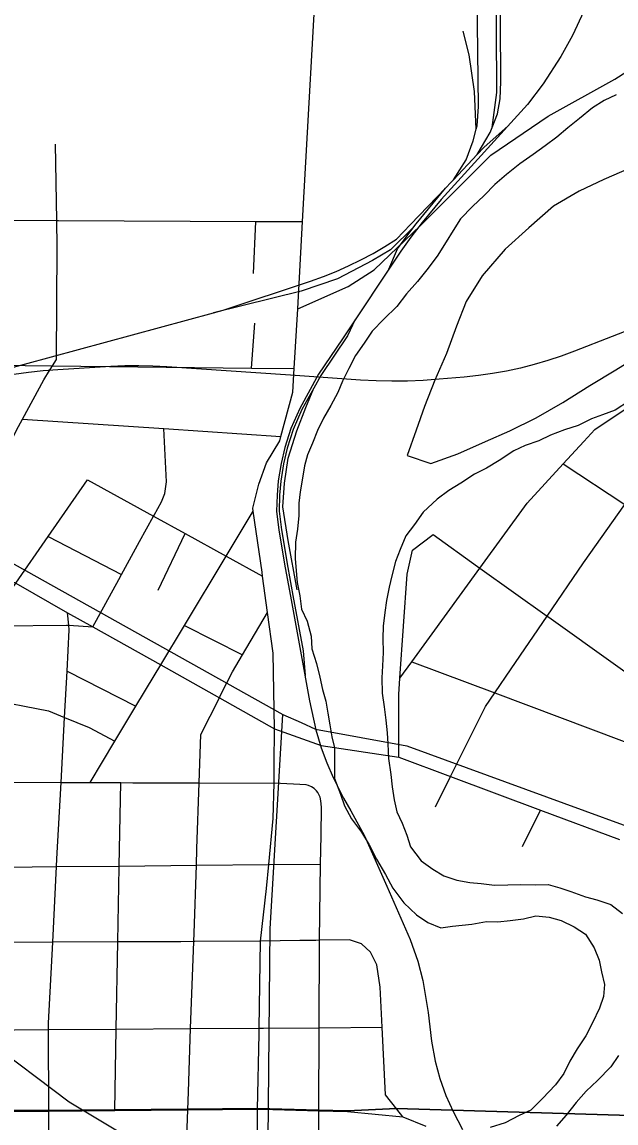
# Model space of a CAD drawing. Extents: x -8.5 to 18.7, y -20.3 to 7.
# Drawn here: x -5.362 to -4.269, y 1.123 to 3.147 of the extents above; entities that cross this region are included whole.
import ezdxf

# ---------------------------------------------------------------- set-up
doc = ezdxf.new("R2010")
doc.units = 0
for name, color, linetype in [('GM_X_City_Street', 7, 'Continuous'), ('GM_X_Corporation', 7, 'Continuous'), ('GM_X_County_Road', 7, 'Continuous'), ('GM_X_Major_River', 7, 'Continuous'), ('GM_X_Rail_Line', 7, 'Continuous')]:
    doc.layers.add(name, color=color, linetype=linetype)

msp = doc.modelspace()

# ---------------------------------------------------------------- linework, layer by layer
at = {"layer": 'GM_X_City_Street'}
for p, q in [((-4.936, 2.6847), (-4.9319, 2.7804)), ((-4.9399, 2.5108), (-4.9336, 2.5932)), ((-5.1115, 2.1024), (-5.0617, 2.2066)), ((-5.3142, 2.2012), (-5.1789, 2.1315)), ((-5.0634, 2.0374), (-4.9567, 1.9838)), ((-5.2793, 1.9537), (-5.1525, 1.8893)), ((-4.4412, 1.6316), (-4.4082, 1.6984))]:
    msp.add_line(p, q, dxfattribs=at)
for points in [[(-4.855, 2.6195), (-4.7618, 2.6604), (-4.7141, 2.6911), (-4.6291, 2.7728), (-4.4997, 2.9022), (-4.3942, 2.9737), (-4.2717, 3.0418), (-4.1696, 3.1065), (-4.0744, 3.1643), (-4.0203, 3.2136), (-3.9919, 3.249), (-3.9698, 3.2969), (-3.9571, 3.3442), (-3.9535, 3.3827), (-3.9557, 3.4219), (-3.9632, 3.458), (-3.9812, 3.5046), (-4.0037, 3.5412), (-4.1324, 3.709), (-4.189, 3.8052)], [(-5.5596, 1.7504), (-5.5566, 1.8645), (-5.5555, 1.9043), (-5.5555, 1.9068), (-5.5526, 2.0155), (-5.552, 2.0358), (-5.552, 2.0381), (-5.5467, 2.0559), (-5.5221, 2.1039), (-5.4956, 2.1555), (-5.4842, 2.1777), (-5.4419, 2.2603), (-5.3831, 2.3749), (-5.3684, 2.4037), (-5.3613, 2.4169), (-5.3221, 2.4892), (-5.3201, 2.4924), (-5.3132, 2.5035), (-5.3062, 2.515), (-5.2989, 2.5267), (-5.2972, 2.7335), (-5.2981, 2.7822), (-5.3008, 2.9225)], [(-5.4902, 2.7832), (-5.2981, 2.7822), (-5.2949, 2.7822)], [(-5.2949, 2.7822), (-4.9319, 2.7804), (-4.846, 2.7799)], [(-4.4625, 1.9578), (-4.3961, 2.055), (-4.3292, 2.1531), (-4.2528, 2.26), (-4.1098, 2.4599), (-4.0345, 2.5653), (-3.9604, 2.6689)], [(-5.6533, 2.5189), (-5.458, 2.5167), (-5.3062, 2.515), (-4.9399, 2.5108), (-4.8613, 2.5099)], [(-4.3286, 2.3757), (-4.308, 2.398), (-4.1625, 2.495)], [(-5.3613, 2.4169), (-5.1014, 2.3996), (-4.886, 2.3853)], [(-5.2317, 2.035), (-5.1841, 2.1221), (-5.1789, 2.1315), (-5.1459, 2.1918), (-5.1202, 2.2388), (-5.1193, 2.2406), (-5.1054, 2.2651), (-5.0993, 2.2805), (-5.0962, 2.3019), (-5.1014, 2.3996)], [(-4.667, 1.9407), (-4.6451, 1.9708), (-4.5198, 2.1433), (-4.433, 2.2627), (-4.3667, 2.3345), (-4.3286, 2.3757)], [(-4.3667, 2.3345), (-4.2528, 2.26), (-4.2496, 2.258)], [(-5.4479, 0.7645), (-5.4335, 1.1453), (-5.4393, 1.2942), (-5.4366, 1.4563), (-5.4344, 1.5932), (-5.432, 1.7442), (-5.4319, 1.7499), (-5.4294, 1.9034), (-5.4272, 2.037), (-5.4238, 2.043), (-5.4212, 2.0468), (-5.3738, 2.1152), (-5.3142, 2.2012), (-5.2418, 2.3056)], [(-5.2418, 2.3056), (-5.1202, 2.2388), (-5.0617, 2.2066), (-4.9865, 2.1652), (-4.9194, 2.1283)], [(-5.2368, 1.7491), (-5.1912, 1.8249), (-5.1525, 1.8893), (-5.1189, 1.9451), (-5.1069, 1.9651), (-5.0634, 2.0374), (-4.9865, 2.1652), (-4.9367, 2.2479)], [(-4.6691, 1.796), (-4.6691, 1.9107), (-4.667, 1.9407), (-4.6533, 2.1322), (-4.6439, 2.1764), (-4.6059, 2.2049)], [(-4.6059, 2.2049), (-4.5241, 2.1464), (-4.5198, 2.1433), (-4.3961, 2.055), (-4.3932, 2.0529), (-4.1477, 1.8776)], [(-5.0403, 1.6274), (-5.0361, 1.7483), (-5.033, 1.8371), (-4.9991, 1.9048), (-4.9967, 1.9096), (-4.9751, 1.9528), (-4.9567, 1.9838), (-4.9103, 2.0617)], [(-6.2011, 2.0356), (-6.0857, 2.0365), (-5.9903, 2.0373), (-5.9085, 2.0379), (-5.733, 2.0345), (-5.6852, 2.0345), (-5.552, 2.0358), (-5.4272, 2.037), (-5.4041, 2.0372), (-5.2804, 2.0384), (-5.2761, 2.0381), (-5.2317, 2.035)], [(-4.6451, 1.9708), (-4.4925, 1.9137), (-4.197, 1.8032), (-4.0651, 1.7538), (-3.9895, 1.7256), (-3.8887, 1.6848), (-3.6259, 1.5786), (-3.6205, 1.5764), (-3.4886, 1.5232)], [(-4.6016, 1.7044), (-4.5737, 1.7603), (-4.5413, 1.8251), (-4.5094, 1.8889), (-4.4925, 1.9137), (-4.4625, 1.9578)], [(-5.4273, 1.903), (-5.3136, 1.8808), (-5.2839, 1.8687), (-5.2386, 1.8502), (-5.1912, 1.8249)], [(-5.1915, 1.1463), (-5.1888, 1.296), (-5.1859, 1.4561), (-5.1834, 1.5934), (-5.1834, 1.5956), (-5.1806, 1.7489)], [(-4.8177, 0.9242), (-4.8171, 1.0062), (-4.8169, 1.0278), (-4.816, 1.1459), (-4.8153, 1.2985), (-4.8147, 1.4591), (-4.8145, 1.5063), (-4.8129, 1.5992), (-4.812, 1.6518), (-4.8111, 1.7037), (-4.8122, 1.7156), (-4.8136, 1.7219), (-4.8153, 1.7261), (-4.8179, 1.7309), (-4.8203, 1.7337), (-4.8249, 1.7382), (-4.8295, 1.7412), (-4.8349, 1.7437), (-4.8394, 1.7449), (-4.8985, 1.7477)], [(-5.0559, 1.1809), (-5.0519, 1.2969), (-5.0463, 1.4567), (-5.0457, 1.4721), (-5.0414, 1.597), (-5.0403, 1.6274)], [(-6.2853, 1.5851), (-6.1645, 1.5863), (-5.9951, 1.5879), (-5.6825, 1.5909), (-5.5631, 1.592), (-5.5491, 1.5921), (-5.4344, 1.5932), (-5.2986, 1.5945), (-5.1834, 1.5956), (-5.0414, 1.597), (-4.9082, 1.5982), (-4.8129, 1.5992)], [(-6.9963, 1.4641), (-6.8443, 1.4623), (-6.5614, 1.4589), (-6.2888, 1.4556), (-6.1671, 1.4541), (-5.9902, 1.4566), (-5.8492, 1.4586), (-5.6817, 1.4577), (-5.566, 1.457), (-5.4366, 1.4563), (-5.3057, 1.4555)], [(-5.8339, 1.2978), (-5.6806, 1.2925), (-5.5696, 1.2933), (-5.4393, 1.2942), (-5.3133, 1.2951), (-5.1888, 1.296), (-5.0519, 1.2969), (-4.9259, 1.2978), (-4.9219, 1.2978), (-4.918, 1.2978)], [(-4.918, 1.2978), (-4.8153, 1.2985), (-4.6997, 1.2994)], [(-5.06, 1.0644), (-5.0571, 1.1476), (-5.0559, 1.1809)]]:
    msp.add_lwpolyline(points, dxfattribs=at)
at = {"layer": 'GM_X_Corporation'}
for points in [[(-8.4587, 6.938), (-8.4587, 1.1732), (-8.3252, 1.1719), (-8.3016, 1.1718), (-7.4267, 1.175), (-7.2974, 1.1703), (-7.1615, 1.167), (-7.0041, 1.165), (-6.8484, 1.1624), (-6.5649, 1.161), (-6.3252, 1.1571), (-6.2441, 1.1557), (-5.8376, 1.1531), (-5.6686, 1.1511), (-5.5599, 1.1466), (-5.4339, 1.1464), (-5.3132, 1.1463), (-5.1919, 1.1474), (-5.0575, 1.1487), (-4.9291, 1.1499), (-4.8164, 1.147), (-4.7636, 1.1457), (-4.6729, 1.1498), (-4.0993, 1.1326)], [(-4.0993, 1.1326), (-4.6729, 1.1498), (-4.7636, 1.1457), (-4.8164, 1.147), (-4.9291, 1.1499), (-5.0575, 1.1487), (-5.1919, 1.1474), (-5.3132, 1.1463), (-5.4339, 1.1464), (-5.5599, 1.1466), (-5.6686, 1.1511), (-5.8376, 1.1531), (-6.2441, 1.1557), (-6.3252, 1.1571), (-6.5649, 1.161), (-6.8484, 1.1624), (-7.0041, 1.165), (-7.1615, 1.167), (-7.2974, 1.1703), (-7.4267, 1.175), (-8.3016, 1.1718), (-8.3252, 1.1719), (-8.4587, 1.1732), (-8.4587, -10.6981)]]:
    msp.add_lwpolyline(points, dxfattribs=at)
at = {"layer": 'GM_X_County_Road'}
for p, q in [((-4.9231, 1.4576), (-5.0442, 1.4567)), ((-4.6615, 1.1349), (-4.6189, 1.1178))]:
    msp.add_line(p, q, dxfattribs=at)
for points in [[(-4.8613, 2.5099), (-4.855, 2.6195), (-4.846, 2.7799), (-4.816, 3.3151), (-4.7966, 3.799)], [(-4.9286, 1.1488), (-4.9261, 1.2872), (-4.9259, 1.2978), (-4.9231, 1.4576), (-4.9123, 1.5542), (-4.9082, 1.5982), (-4.9003, 1.6832), (-4.8985, 1.7477), (-4.898, 1.7827), (-4.8977, 1.848), (-4.9, 1.9871), (-4.9103, 2.0617), (-4.9194, 2.1283), (-4.9204, 2.1356), (-4.9367, 2.2479), (-4.9375, 2.2536), (-4.9262, 2.2975), (-4.9126, 2.3368), (-4.8881, 2.3773), (-4.886, 2.3853), (-4.8642, 2.4667), (-4.8613, 2.5099)], [(-5.3813, 2.1194), (-5.3738, 2.1152), (-5.2784, 2.0611), (-5.2317, 2.035), (-5.1069, 1.9651), (-4.9991, 1.9048), (-4.8977, 1.848)], [(-5.3057, 1.4555), (-5.2986, 1.5945), (-5.2979, 1.609), (-5.2903, 1.7493), (-5.2839, 1.8687), (-5.2793, 1.9537), (-5.2752, 2.0295), (-5.2761, 2.0381), (-5.2784, 2.0611)], [(-4.8977, 1.848), (-4.8116, 1.817), (-4.6691, 1.796)], [(-4.6691, 1.796), (-4.5737, 1.7603), (-4.4082, 1.6984), (-4.2631, 1.6441)], [(-5.5485, 1.7504), (-5.4319, 1.7499), (-5.2903, 1.7493)], [(-5.2903, 1.7493), (-5.2368, 1.7491), (-5.1806, 1.7489), (-5.1585, 1.7488), (-5.1526, 1.7488)], [(-5.1526, 1.7488), (-5.0361, 1.7483), (-4.8985, 1.7477)], [(-4.8213, 1.459), (-4.8512, 1.4586), (-4.9231, 1.4576)], [(-4.7377, 1.4526), (-4.7597, 1.4598), (-4.8147, 1.4591), (-4.8213, 1.459)], [(-5.3127, 1.1452), (-5.3133, 1.2951), (-5.3134, 1.3069), (-5.3057, 1.4555)], [(-5.0442, 1.4567), (-5.0463, 1.4567), (-5.0699, 1.4566), (-5.1859, 1.4561), (-5.3057, 1.4555)], [(-4.6615, 1.1349), (-4.6724, 1.1487), (-4.6936, 1.1754), (-4.6997, 1.2994), (-4.7033, 1.3731), (-4.7095, 1.4142), (-4.7213, 1.4372), (-4.7377, 1.4526)], [(-6.2436, 1.1546), (-5.8372, 1.152), (-5.6681, 1.15), (-5.5594, 1.1455), (-5.4335, 1.1453), (-5.3127, 1.1452), (-5.1915, 1.1463), (-5.0571, 1.1476), (-4.9286, 1.1488), (-4.9005, 1.1481)], [(-5.311, 0.6869), (-5.3113, 0.7656), (-5.3119, 0.9371), (-5.3127, 1.1452)], [(-4.9435, 0.904), (-4.9302, 0.9117), (-4.9296, 1.0062), (-4.9286, 1.1488)], [(-4.9005, 1.1481), (-4.816, 1.1459), (-4.7632, 1.1446), (-4.6615, 1.1349)]]:
    msp.add_lwpolyline(points, dxfattribs=at)
at = {"layer": 'GM_X_Major_River'}
for points in [[(-4.269, 3.0127), (-4.2911, 3.0023), (-4.3125, 2.9889), (-4.3363, 2.9694), (-4.3577, 2.9522), (-4.3784, 2.9349), (-4.3998, 2.9192), (-4.422, 2.9035), (-4.4465, 2.8863), (-4.471, 2.8668), (-4.4924, 2.8481), (-4.5116, 2.8278), (-4.5331, 2.8075), (-4.5553, 2.785), (-4.5692, 2.7639), (-4.5816, 2.7427), (-4.5986, 2.7164), (-4.6171, 2.6915), (-4.6348, 2.6697), (-4.6548, 2.6471), (-4.6725, 2.6238), (-4.6963, 2.6005), (-4.7178, 2.5787), (-4.7324, 2.5568), (-4.7486, 2.5342), (-4.761, 2.5101), (-4.7727, 2.4866), (-4.7813, 2.4662), (-4.7937, 2.4421), (-4.8076, 2.4187), (-4.8185, 2.396), (-4.8278, 2.3726), (-4.8372, 2.3514), (-4.8427, 2.331), (-4.846, 2.3082), (-4.8501, 2.2832), (-4.8526, 2.2628), (-4.8529, 2.24), (-4.8554, 2.215), (-4.8587, 2.1907), (-4.8598, 2.1611), (-4.8578, 2.1383), (-4.8558, 2.117)], [(-4.2448, 2.8773), (-4.292, 2.8573), (-4.337, 2.8358), (-4.3844, 2.8082), (-4.4296, 2.7685), (-4.4733, 2.7294), (-4.5156, 2.6805), (-4.5449, 2.633), (-4.5629, 2.5877), (-4.5809, 2.5377), (-4.6027, 2.4886), (-4.6215, 2.4402), (-4.6371, 2.3964), (-4.6536, 2.3502), (-4.6098, 2.3353), (-4.5602, 2.353), (-4.5092, 2.376), (-4.4649, 2.3953), (-4.4161, 2.4191), (-4.3672, 2.4474), (-4.3176, 2.4788), (-4.2694, 2.5078), (-4.2259, 2.5347)], [(-4.2443, 2.4506), (-4.271, 2.4335), (-4.2939, 2.4246), (-4.3145, 2.4172), (-4.3389, 2.4053), (-4.364, 2.3972), (-4.3899, 2.3877), (-4.4113, 2.3773), (-4.4364, 2.3684), (-4.457, 2.3588), (-4.4845, 2.3408), (-4.5074, 2.3267), (-4.5296, 2.3155), (-4.5548, 2.2991), (-4.5769, 2.2856), (-4.5984, 2.2699), (-4.6244, 2.2459), (-4.6399, 2.2233), (-4.656, 2.2022), (-4.6662, 2.1773), (-4.6748, 2.1553), (-4.6819, 2.1288), (-4.6867, 2.1084), (-4.6915, 2.0834), (-4.6948, 2.0614), (-4.6974, 2.0364), (-4.6984, 2.0136)], [(-4.8558, 2.117), (-4.8508, 2.0919), (-4.848, 2.0676), (-4.8376, 2.0455), (-4.8304, 2.0181), (-4.8291, 1.9945), (-4.8203, 1.9678), (-4.8145, 1.9427), (-4.8095, 1.9199), (-4.8029, 1.8986), (-4.7993, 1.8765), (-4.7958, 1.8552), (-4.7922, 1.8331), (-4.7872, 1.8126)], [(-4.6984, 2.0136), (-4.6979, 1.9878), (-4.699, 1.9635), (-4.7, 1.9415), (-4.6995, 1.9134), (-4.696, 1.8883), (-4.6925, 1.864), (-4.6905, 1.8404), (-4.6892, 1.8199), (-4.688, 1.7933), (-4.6838, 1.7637), (-4.681, 1.7409), (-4.6775, 1.7173), (-4.6724, 1.6952), (-4.6628, 1.6746), (-4.6539, 1.6525), (-4.6474, 1.6312), (-4.6279, 1.6051), (-4.6061, 1.5897), (-4.5858, 1.5774), (-4.5623, 1.5695), (-4.5381, 1.5655), (-4.5176, 1.5637), (-4.4926, 1.5604), (-4.4683, 1.5609), (-4.4448, 1.5614), (-4.4175, 1.5611), (-4.394, 1.5617), (-4.3728, 1.5554), (-4.3524, 1.5491), (-4.3252, 1.5389), (-4.3048, 1.5334), (-4.2791, 1.5247), (-4.2573, 1.5086)], [(-4.7872, 1.8126), (-4.787, 1.7564), (-4.776, 1.7274), (-4.7687, 1.7061), (-4.756, 1.6824), (-4.7373, 1.6579), (-4.7232, 1.6343), (-4.7098, 1.6083), (-4.6935, 1.58), (-4.6801, 1.5548), (-4.6599, 1.528), (-4.6366, 1.5058), (-4.6156, 1.4919), (-4.5914, 1.4818), (-4.5701, 1.4853), (-4.5344, 1.4887), (-4.5078, 1.4938), (-4.4866, 1.4928), (-4.4638, 1.4956), (-4.4395, 1.4984), (-4.4166, 1.5042), (-4.3924, 1.5017), (-4.3705, 1.4953), (-4.3463, 1.4837), (-4.3252, 1.4706), (-4.3096, 1.4453), (-4.3, 1.4225), (-4.2957, 1.4012), (-4.2906, 1.3776), (-4.2924, 1.3556), (-4.2995, 1.3344), (-4.3127, 1.3072), (-4.3251, 1.2838), (-4.3405, 1.2597), (-4.3544, 1.237), (-4.3653, 1.2144), (-4.3807, 1.1933), (-4.4045, 1.1685), (-4.426, 1.1467), (-4.4474, 1.1371), (-4.4733, 1.1237), (-4.5007, 1.1148)], [(-4.2648, 1.2475), (-4.2787, 1.2264), (-4.3032, 1.2016), (-4.324, 1.182), (-4.3424, 1.161), (-4.3609, 1.1376), (-4.3786, 1.1173)]]:
    msp.add_lwpolyline(points, dxfattribs=at)
at = {"layer": 'GM_X_Rail_Line'}
for p, q in [((-4.5682, 2.8568), (-4.5246, 2.9032)), ((-5.6426, 2.4412), (-5.01, 2.6122)), ((-5.8082, 2.3917), (-4.8822, 1.874))]:
    msp.add_line(p, q, dxfattribs=at)
for points in [[(-4.5266, 2.9498), (-4.525, 2.9557), (-4.5223, 2.9914), (-4.5255, 3.2452)], [(-4.4974, 2.9528), (-4.4872, 2.9782), (-4.4827, 3.0053), (-4.4812, 3.0367), (-4.4822, 3.256)], [(-4.4974, 2.9528), (-4.4888, 3.017), (-4.4896, 3.2523)], [(-4.3286, 3.1667), (-4.3494, 3.122), (-4.3707, 3.0833), (-4.4033, 3.0329), (-4.4321, 2.9954), (-4.5909, 2.8203), (-4.6257, 2.7786), (-4.647, 2.7513), (-4.6655, 2.7255), (-4.7724, 2.5648), (-4.8164, 2.4994), (-4.8513, 2.4367), (-4.8676, 2.3996), (-4.8789, 2.3651), (-4.8854, 2.3355), (-4.8907, 2.3037), (-4.8929, 2.2775), (-4.8937, 2.2476), (-4.8895, 2.2127), (-4.8778, 2.1437), (-4.8683, 2.0918), (-4.8497, 1.9906), (-4.8331, 1.8993), (-4.8217, 1.846), (-4.8115, 1.8127), (-4.8012, 1.785), (-4.7899, 1.7581), (-4.7705, 1.7206), (-4.7571, 1.6971), (-4.7322, 1.6512), (-4.6911, 1.5589), (-4.6481, 1.4604), (-4.6337, 1.4209), (-4.6246, 1.3853), (-4.6151, 1.3262), (-4.6087, 1.2739), (-4.6022, 1.2371), (-4.5935, 1.2053), (-4.5821, 1.1737), (-4.5689, 1.1448), (-4.552, 1.1117)], [(-4.5266, 2.9498), (-4.5295, 3.0192), (-4.5396, 3.0864), (-4.5504, 3.1302)], [(-4.5246, 2.9032), (-4.5118, 2.9169), (-4.4686, 2.9551)], [(-4.5682, 2.8568), (-4.5452, 2.8936), (-4.532, 2.9286), (-4.5266, 2.9498)], [(-4.5246, 2.9032), (-4.501, 2.9438), (-4.4974, 2.9528)], [(-4.583, 2.8414), (-4.5724, 2.8523), (-4.5682, 2.8568)], [(-5.01, 2.6122), (-4.9919, 2.6171), (-4.8315, 2.6706), (-4.8077, 2.679), (-4.7843, 2.6883), (-4.7612, 2.6985), (-4.7385, 2.7095), (-4.7163, 2.7213), (-4.6945, 2.734), (-4.6731, 2.7474), (-4.6477, 2.7746), (-4.583, 2.8414)], [(-4.6413, 2.7701), (-4.6369, 2.776), (-4.583, 2.8414)], [(-4.6413, 2.7701), (-4.6842, 2.7283), (-4.7171, 2.7082), (-4.7817, 2.6747), (-4.8486, 2.6524), (-5.01, 2.6122)], [(-4.6874, 2.6927), (-4.6712, 2.73), (-4.6413, 2.7701)], [(-4.2069, 2.5956), (-4.3455, 2.5417), (-4.37, 2.5326), (-4.3949, 2.5244), (-4.42, 2.5172), (-4.4453, 2.5108), (-4.4709, 2.5053), (-4.4967, 2.5007), (-4.5226, 2.497), (-4.5486, 2.4942), (-4.5949, 2.4901), (-4.6238, 2.4881), (-4.6528, 2.4869), (-4.6818, 2.4866), (-4.7108, 2.4873), (-4.7397, 2.4888), (-4.8681, 2.4978), (-5.096, 2.5132), (-5.1216, 2.5145), (-5.1473, 2.515), (-5.173, 2.5147), (-5.1987, 2.5135), (-5.2963, 2.5076), (-5.3234, 2.5055), (-5.3505, 2.5026), (-5.3774, 2.4989)], [(-4.7492, 2.5998), (-4.7631, 2.5701), (-4.8124, 2.4969), (-4.8252, 2.4738)], [(-4.8252, 2.4738), (-4.8471, 2.4346), (-4.8632, 2.3979), (-4.8744, 2.3638), (-4.8808, 2.3346), (-4.886, 2.3031), (-4.8883, 2.2773), (-4.889, 2.2478), (-4.8849, 2.2134), (-4.8732, 2.1445), (-4.8637, 2.0926), (-4.8451, 1.9914), (-4.8415, 1.9456)], [(-4.856, 2.1035), (-4.8725, 2.1938), (-4.8821, 2.2556), (-4.8792, 2.2992), (-4.8722, 2.3454), (-4.8567, 2.3955), (-4.84, 2.4383), (-4.8252, 2.4738)], [(-4.9167, 0.9462), (-4.9106, 0.9624), (-4.9056, 1.4804), (-4.8822, 1.874)], [(-4.8822, 1.874), (-4.8488, 1.8597), (-4.8221, 1.8471)], [(-4.8221, 1.8471), (-4.6543, 1.8167), (-3.9286, 1.5516), (-3.1051, 1.2532)], [(-5.6827, 1.4987), (-5.5561, 1.3875), (-5.4287, 1.2774), (-5.2751, 1.162), (-5.1193, 1.0683), (-4.9167, 0.9462)]]:
    msp.add_lwpolyline(points, dxfattribs=at)

doc.saveas('drawing.dxf')
